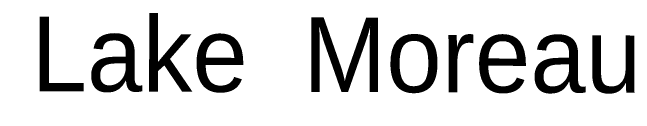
# Model space of a CAD drawing. Extents: x 3161615 to 3199515, y 867541 to 892976.
# Drawn here: x 3172599 to 3173709, y 886206 to 886387 of the extents above; entities that cross this region are included whole.
import ezdxf

# ---------------------------------------------------------------- set-up
doc = ezdxf.new("R2010")
doc.units = 0
doc.layers.add('V-RIVR-IDEN', color=7, linetype='Continuous')

msp = doc.modelspace()

# ---------------------------------------------------------------- texts
at = {"layer": 'V-RIVR-IDEN'}
msp.add_text('Big  Lake  Moreau', height=132.99973599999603, rotation=359.85745242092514, dxfattribs=at).set_placement((3172277.3661396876, 886246.8997964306))

doc.saveas('drawing.dxf')
